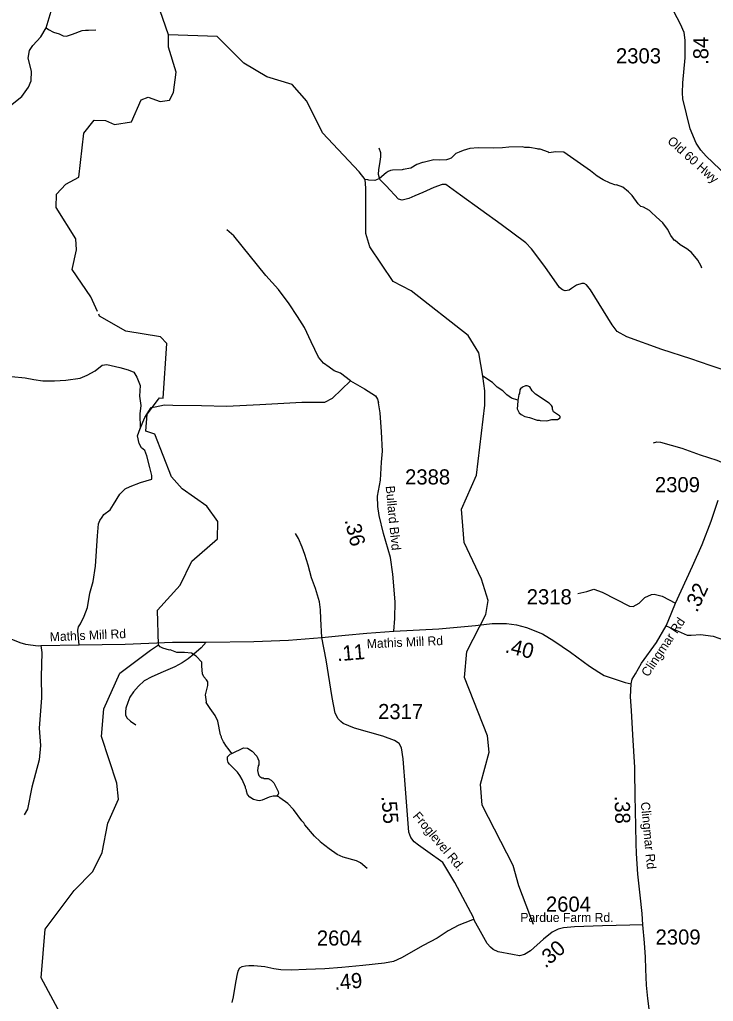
# Model space of a CAD drawing. Extents: x 1248224 to 1454986, y 825081 to 985870.
# Drawn here: x 1424351 to 1430075, y 883419 to 891524 of the extents above; entities that cross this region are included whole.
import ezdxf

# ---------------------------------------------------------------- set-up
doc = ezdxf.new("R2010")
doc.units = 0
for name, color, linetype in [('Exist Hydrographic Creek Single Shore', 7, 'Continuous'), ('Exist Hydrographic Misc Water Feature', 7, 'Continuous'), ('Exist Road Non-System Type 51', 7, 'Continuous'), ('Exist Road Secondary Mileage Hundredths English Label', 7, 'Continuous'), ('Exist Road Secondary Type 41 Attributed', 7, 'Continuous'), ('Exist Road Secondary Type 51 Attributed', 7, 'Continuous'), ('Exist Road Secondary Type 51 Label', 7, 'Continuous'), ('Exist Road Secondary Type 51 Number Label', 7, 'Continuous')]:
    doc.layers.add(name, color=color, linetype=linetype)

msp = doc.modelspace()

# ---------------------------------------------------------------- linework, layer by layer
at = {"layer": 'Exist Hydrographic Creek Single Shore'}
for points in [[(1425580.5, 891399.3), (1425486.5, 891667.1), (1425514.5, 891834.1), (1425699.6, 891938.6), (1425811.5, 892094), (1425937.5, 892167), (1425990.5, 892290.6), (1425985.5, 892484.4), (1425922.6, 892659.7), (1425792.5, 892862.5), (1425761.5, 892971.6), (1425798.5, 893597.8), (1426037.5, 893736.5), (1426327, 893914)], [(1424993.9, 889113.3), (1424938.5, 889235.7), (1424784.5, 889462), (1424820.5, 889622.2), (1424814.6, 889714.2), (1424652.5, 889973.6), (1424654.5, 890081.9), (1424731.5, 890165.7), (1424840.5, 890222.5), (1424881.5, 890586.1), (1424966.5, 890692.7), (1425058.5, 890690.9), (1425132.5, 890656.6), (1425274.5, 890680), (1425353.5, 890862.3), (1425412.5, 890884), (1425511.5, 890849.2), (1425586.5, 890857.6), (1425621.5, 890922.6), (1425641.5, 891089.5), (1425578.5, 891297.6), (1425580.5, 891399.3)], [(1425431.6, 886317.1), (1425497.4, 886362.6), (1425488.6, 886647.6), (1425675.6, 886853.8), (1425771.5, 887052.2), (1425983.6, 887238.4), (1425985.5, 887379.5), (1425896.5, 887506), (1425693.1, 887648.8), (1425603.1, 887749.1), (1425465.6, 888100.3), (1425391.6, 888126.8), (1425402.5, 888267.8), (1425497.9, 888390.6)]]:
    msp.add_lwpolyline(points, dxfattribs=at)
at = {"layer": 'Exist Hydrographic Misc Water Feature'}
for points in [[(1428189.6, 888339.7), (1428188.9, 888460.3), (1428172.9, 888581.1), (1428139.6, 888774.1), (1428050.6, 888917), (1427582.5, 889284.2), (1427433.6, 889362.8), (1427239.5, 889649), (1427208.5, 889758), (1427207.5, 890132.2), (1427201.5, 890203.4), (1427151.5, 890268), (1426849.5, 890589.2), (1426720.5, 890851.1), (1426598.5, 890988.2), (1426391.5, 891051.5), (1426201.5, 891163.6), (1425980.5, 891384.8), (1425580.5, 891399.3)], [(1429980.8, 889471.8), (1429975, 889488), (1429946.2, 889538.7), (1429895.6, 889601.8), (1429856.2, 889632.7), (1429801, 889663.9), (1429759.7, 889700.9), (1429753.7, 889701), (1429723.2, 889740.3), (1429695.8, 889794.3), (1429658, 889846.4), (1429602, 889894.4), (1429562.9, 889935.3), (1429547.1, 889947.6), (1429499.7, 889974.7), (1429477.9, 889981.3), (1429470, 889987.4), (1429454.3, 890003.7), (1429405.8, 890070.9), (1429374.4, 890101.5), (1429328, 890139.7), (1429275.7, 890159.8), (1429270.7, 890158.2), (1429224, 890173), (1429164.7, 890202.3), (1429117.3, 890231.3), (1429062.3, 890274.6), (1428841.6, 890429.5), (1428776.2, 890432.1), (1428717.6, 890424.3), (1428713.6, 890428.4), (1428646.2, 890453.9), (1428630.2, 890454.2), (1428622.3, 890458.4), (1428558.4, 890467.8), (1428518.5, 890468.8), (1428500.6, 890473.2), (1428388.6, 890471.6), (1428334.4, 890464.9), (1428258.3, 890462.5), (1428134.4, 890465.3), (1428066.3, 890458.8), (1428010, 890444.1), (1427977.7, 890430.7), (1427951.4, 890417.3), (1427912.6, 890380.2), (1427888.4, 890370.8), (1427872.3, 890367.1), (1427816.3, 890364.3), (1427768.3, 890365.4), (1427679.8, 890343.4), (1427674.4, 890344.6), (1427627.5, 890328.5), (1427578.8, 890297.6), (1427514.6, 890287), (1427506.5, 890283.2), (1427426.5, 890280.9), (1427410.4, 890277.4), (1427392.2, 890269.8), (1427376, 890258.1), (1427321, 890211.3), (1427296.7, 890199.8), (1427280.7, 890196.2), (1427232.7, 890197.3), (1427224.8, 890201.5), (1427201.5, 890203.4)], [(1425497.9, 888390.6), (1425505.5, 888400.2), (1425534, 888398.8), (1425566.8, 888850.6), (1425512.1, 888905.4), (1425227.5, 888951.9), (1425010.5, 889076.7), (1425003.5, 889092.2)], [(1428462.8, 888383), (1428409.5, 888398.5), (1428370.1, 888427.3), (1428338.8, 888460), (1428291.5, 888489.1), (1428252.3, 888528), (1428172.9, 888581.1)], [(1428462.8, 888383), (1428460.9, 888373.2), (1428455.5, 888309.4), (1428472.8, 888277), (1428490.5, 888262.5), (1428518.1, 888248), (1428558, 888239), (1428621.5, 888217.6), (1428637.5, 888217.3), (1428645.4, 888213.1), (1428701.4, 888211.9), (1428741.7, 888222.9), (1428789.6, 888221.9), (1428812, 888237.4), (1428810.1, 888247.4), (1428806.4, 888253.5), (1428755, 888284.7), (1428747.5, 888306.9), (1428747.8, 888322.9), (1428738.2, 888339.1), (1428720.5, 888357.5), (1428606.2, 888432.1), (1428580.8, 888458.6), (1428561.5, 888491), (1428539.7, 888501.6), (1428523.7, 888499.9), (1428499.5, 888490.4), (1428483.1, 888474.8), (1428476.9, 888467), (1428474.3, 888437), (1428470.2, 888429.1), (1428465.5, 888397.1), (1428462.8, 888383)], [(1428589.6, 884054), (1428470.6, 884371.5), (1428423.6, 884539.9), (1428166.5, 885037.5), (1428153.6, 885211.8), (1428225.6, 885476.2), (1428211.5, 885611.1), (1428020.5, 886091.1), (1428041.6, 886307.2), (1428197.6, 886612.6), (1428216.6, 886727.2), (1428161.6, 886905.6), (1428017.6, 887207.3), (1427997.6, 887483.5), (1428119.6, 887763.3), (1428189.6, 888339.7)], [(1424745.6, 883208.9), (1424528.5, 883613.8), (1424561.5, 884013.7), (1424800.5, 884333.9), (1424953.5, 884491.6), (1425032.5, 884647.6), (1425078.6, 884889.7), (1425165.5, 885088.1), (1425151.6, 885219.7), (1425025.5, 885606.3), (1425046.6, 885832.5), (1425177.5, 886128.6), (1425431.6, 886317.1)], [(1426102.7, 885464.3), (1426072.7, 885505.4), (1426057, 885521.7), (1426031.9, 885562.3), (1426016.6, 885594.7), (1426016.8, 885602.7), (1426009.1, 885618.8), (1425987.6, 885731.4), (1425964.6, 885779.8), (1425923.4, 885835.2), (1425890.9, 885885.6), (1425892.7, 885891.9), (1425884.4, 885949.7), (1425903.9, 886025.3), (1425902.7, 886057.4), (1425893.1, 886073.6), (1425871.5, 886098.1), (1425860.1, 886122.3), (1425853.5, 886186.5), (1425853.6, 886219.8), (1425807.3, 886269.5), (1425767.8, 886292.5), (1425712.6, 886298.7), (1425647.9, 886299.1), (1425592.4, 886320.4), (1425588.7, 886318.7), (1425532.7, 886333.7), (1425511, 886346.2), (1425497.4, 886362.6)], [(1426102.7, 885464.3), (1426198.8, 885510.6), (1426230.7, 885507.8), (1426270.2, 885482.9), (1426307.3, 885442.1), (1426324.4, 885403.8), (1426323.8, 885371.7), (1426319.6, 885363.8), (1426314.7, 885323.9), (1426318.1, 885299.8), (1426325.8, 885283.6), (1426331.7, 885275.5), (1426349.4, 885263.1), (1426361.4, 885262.8), (1426369.3, 885258.7), (1426401.3, 885258), (1426425, 885245.5), (1426448.5, 885222.9), (1426483, 885152.1), (1426486.6, 885136), (1426484.4, 885128.1), (1426473.5, 885113.9)], [(1426473.5, 885113.9), (1426442.1, 885113), (1426409.9, 885105.7), (1426353.4, 885079), (1426329.3, 885075.5), (1426313.3, 885075.9), (1426281.5, 885084.6), (1426249.9, 885103.3), (1426232.4, 885127.7), (1426223, 885153.9), (1426223.2, 885161.9), (1426215.5, 885178.1), (1426215.7, 885186.1), (1426187.1, 885250.7), (1426167.8, 885283.2), (1426148.5, 885311.6), (1426081.8, 885377.1), (1426072.2, 885391.4), (1426064.7, 885413.5), (1426065.2, 885437.5), (1426087.7, 885459), (1426102.7, 885464.3)], [(1427217.1, 884515.5), (1427162.1, 884562.8), (1427130.5, 884577.5), (1427019.1, 884608), (1426971.6, 884631), (1426904.6, 884676.6), (1426833.9, 884732.1), (1426831.5, 884737.8), (1426782.9, 884781.3), (1426702.9, 884875.2), (1426695.2, 884891.3), (1426679.7, 884907.7), (1426611.7, 885003.2), (1426564.8, 885052.2), (1426497.8, 885097.7), (1426490, 885105.9), (1426473.5, 885113.9)]]:
    msp.add_lwpolyline(points, dxfattribs=at)
at = {"layer": 'Exist Road Non-System Type 51'}
for points in [[(1424569.2, 891455.9), (1424588.4, 891442.2), (1424630.5, 891419.3), (1424678.3, 891407.8), (1424708.9, 891390.6), (1424737.6, 891388.6), (1424787.4, 891404), (1424867.7, 891434.6), (1424894.5, 891436.5), (1424919.4, 891436.5), (1424978.7, 891438.4)], [(1430255, 888600.4), (1430048.2, 888667.5), (1429889.9, 888724.6), (1429648.9, 888800.2), (1429360.8, 888905.9), (1429281.8, 888947.8), (1429239, 889004.9), (1429060.7, 889293.2), (1429029.4, 889334.6), (1429009.4, 889346), (1428989.4, 889346), (1428945.2, 889330.3), (1428905.3, 889303.2), (1428883.9, 889288.9), (1428851.1, 889284.6), (1428829.7, 889291.8), (1428805.4, 889313.2), (1428685.6, 889484.4), (1428573.3, 889632.1), (1428527.6, 889682), (1428325.1, 889831.9), (1427988.5, 890075.9), (1427867.9, 890162.3), (1427836.6, 890162.3), (1427769.5, 890138), (1427676.8, 890095.2), (1427612.7, 890069.5), (1427561.3, 890046.7), (1427508.5, 890033.9), (1427475.7, 890042.4), (1427375.9, 890150.9), (1427323.5, 890203.2), (1427310.7, 890244.6), (1427314.9, 890287.5), (1427322.1, 890334.5), (1427332, 890391.6), (1427330.6, 890424.5), (1427316.4, 890463)], [(1427080.8, 888542.2), (1426999, 888604), (1426947, 888623.2), (1426905.9, 888653.3), (1426859.4, 888688.9), (1426815.6, 888738.2), (1426755.4, 888864.1), (1426700.7, 888981.9), (1426643.2, 889072.3), (1426574.8, 889176.3), (1426487.3, 889296.8), (1426383.3, 889411.8), (1426118, 889739.2), (1426060.6, 889788.5)], [(1424283.7, 888576.7), (1424395.9, 888565.8), (1424467.1, 888552.1), (1424541, 888541.1), (1424639.5, 888541.1), (1424732.5, 888546.6), (1424850.2, 888563), (1424907.6, 888587.7), (1424973.3, 888623.3), (1425030.8, 888669.8), (1425069.1, 888675.3), (1425178.5, 888650.7), (1425247, 888631.5), (1425293.5, 888612.3), (1425318.1, 888571.3), (1425345.5, 888502.8), (1425340, 888415.2), (1425350.9, 888338.5), (1425342.7, 888270), (1425344.3, 888148.4)], [(1424842.8, 886362.2), (1424832.9, 886441.2), (1424830.2, 886482.3), (1424835.7, 886509.7), (1424852.1, 886534.3), (1424882.2, 886600), (1424909.6, 886671.2), (1424931.4, 886789), (1424958.8, 886884.8), (1424978, 887010.8), (1424994.4, 887262.7), (1425002.5, 887360.4), (1425013.4, 887387.8), (1425032.6, 887415.2), (1425046.2, 887437.1), (1425098.2, 887475.4), (1425125.6, 887522), (1425177.6, 887606.8), (1425221.4, 887650.7), (1425262.4, 887669.8), (1425347.2, 887702.7), (1425443, 887730.1), (1425442.8, 887759.6), (1425426.4, 887825.3), (1425401.7, 887921.2), (1425382.6, 887967.7), (1425355.2, 887989.6), (1425336.1, 888025.2), (1425322.4, 888088.2), (1425344.3, 888148.4), (1425385.3, 888238.8), (1425437.3, 888321), (1425470.1, 888326.4), (1425546.8, 888342.9), (1425615.2, 888340.1), (1425850.5, 888337.4), (1426058.5, 888331.9), (1426333.8, 888345), (1426678.6, 888364.2), (1426870.1, 888366.9), (1426933.1, 888399.8), (1427080.8, 888542.2)], [(1427080.8, 888542.2), (1427195.8, 888476.5), (1427286.1, 888419), (1427302.5, 888391.6), (1427313.1, 888359.7)], [(1429580.6, 888030.3), (1429607.9, 888037.9), (1429638.1, 888034.8), (1429813.7, 887986.4), (1429966.5, 887930.4), (1430102.7, 887888), (1430204.4, 887842.8)], [(1426843.7, 886423.8), (1426836.9, 886576.1), (1426833.8, 886650.7), (1426824.9, 886716.9), (1426793.3, 886828.2), (1426760.4, 886915.3), (1426730.3, 887020), (1426704, 887106.6), (1426681.3, 887169.1), (1426650.7, 887239.7), (1426627.5, 887280.2)], [(1428957, 886786.8), (1429031.6, 886803.7), (1429089.2, 886820.7), (1429157, 886797), (1429384.1, 886681.6), (1429414.6, 886678.2), (1429462, 886705.4), (1429509.5, 886752.9), (1429563.7, 886776.6), (1429587.4, 886780), (1429651.8, 886763), (1429763.3, 886705.1)], [(1429685.7, 886519), (1429858.6, 886440.8), (1429892.5, 886440.8), (1429970.5, 886447.6), (1430011.1, 886440.8), (1430072.1, 886434), (1430214.5, 886383.1)], [(1425891.3, 886385), (1425848.4, 886336.8), (1425789.5, 886283.9), (1425742.7, 886246.8), (1425692, 886213.8), (1425631.3, 886180.8), (1425534.4, 886138.8), (1425441.5, 886096.6), (1425378.8, 886063.8), (1425332.1, 886020.8), (1425289.1, 885975.4), (1425260.2, 885929.9), (1425243.3, 885886.3), (1425228.4, 885840.5), (1425223.7, 885808.6), (1425225.2, 885784.6), (1425236.7, 885758.3), (1425266.4, 885731.7), (1425309.8, 885700.8)], [(1424524.8, 886355.8), (1424533.8, 886299.5), (1424529, 886097), (1424531.4, 885925.5), (1424524.3, 885815.9), (1424512.4, 885673), (1424524.3, 885530), (1424512.4, 885413.3), (1424450.5, 885187), (1424417.1, 885004.6), (1424388.6, 884959.3)]]:
    msp.add_lwpolyline(points, dxfattribs=at)
at = {"layer": 'Exist Road Secondary Type 41 Attributed'}
msp.add_lwpolyline([(1427439.4, 886474.7), (1427445.9, 886579.4), (1427450.2, 886717.3), (1427429, 886944.3), (1427409.9, 887082.3), (1427352.7, 887281.7), (1427316.7, 887429.2), (1427306.1, 887503.4), (1427304, 887590.4), (1427329.4, 887721.9), (1427337.9, 887871.3), (1427344.3, 887960.4), (1427337.9, 888119.6), (1427325.2, 888276.6), (1427313.1, 888359.7)], dxfattribs=at)
at = {"layer": 'Exist Road Secondary Type 51 Attributed'}
for points in [[(1430186.8, 890235.3), (1430017, 890396.1), (1429973, 890444.7), (1429933.6, 890503.8), (1429883.7, 890623), (1429823, 890870.3), (1429820, 890920.4), (1429823, 891000.8), (1429842.7, 891209.1), (1429842.7, 891354.7), (1429835.2, 891418.4), (1429804.8, 891485.2), (1429724.5, 891638.5), (1429661.1, 891782), (1429567.1, 892033.9), (1429509.4, 892225.1), (1429500.3, 892300.3), (1429509.4, 892449), (1429551.9, 892719.1), (1429564, 892852.6), (1429582.2, 892955.8), (1429603.4, 893059), (1429679.2, 893359)], [(1424261.8, 890804.1), (1424369.5, 890887.8), (1424424.8, 890967.3), (1424446.5, 891017.9), (1424448.9, 891097.4), (1424422.4, 891205.8), (1424432, 891268), (1424458.5, 891311.3), (1424525.9, 891381.2), (1424569.2, 891455.9), (1424619.8, 891619.8)], [(1422178.6, 888172.7), (1422351.6, 887978.5), (1422639.9, 887634.8), (1422883.7, 887342), (1423031.7, 887181.4), (1423131.4, 887096.6), (1423275.5, 886994.7), (1423409.1, 886912), (1423910.8, 886626.6), (1424264.8, 886416.5), (1424351.7, 886380.5), (1424398.4, 886367.7), (1424504.4, 886355), (1424524.8, 886355.8), (1424842.8, 886362.2), (1425222.3, 886368.6), (1425613.4, 886383.5), (1425891.3, 886385), (1426283.3, 886389.9), (1426568.1, 886400.5), (1426843.7, 886423.8)], [(1429395.7, 886040.9), (1429406.2, 886078.7), (1429431.4, 886122.9), (1429481.8, 886209.7), (1429605.9, 886382.3), (1429685.7, 886519), (1429702.6, 886556.9), (1429763.3, 886705.1), (1429902.1, 887010.2), (1429981.9, 887191.1), (1430057.6, 887382.6), (1430114.3, 887555.7)], [(1426843.7, 886423.8), (1427036.6, 886442.9), (1427214.7, 886457.8), (1427439.4, 886474.7)], [(1427439.4, 886474.7), (1427809.1, 886492.9), (1428113.6, 886523), (1428250, 886538.9), (1428367.4, 886538.9), (1428451.5, 886526.2), (1428533.9, 886505.6), (1428664, 886451.6), (1428760, 886396.3), (1428896.4, 886302.6), (1429051.8, 886186.7), (1429130.4, 886136.3), (1429173.2, 886109.3), (1429231.9, 886088.7), (1429298.5, 886066.5), (1429346.1, 886052.2), (1429395.7, 886040.9)], [(1428101.5, 884087.9), (1428094.8, 884112.1), (1427942.8, 884401), (1427841.8, 884565.4), (1427718.4, 884653.6), (1427643.4, 884708.8), (1427606, 884735.2), (1427579.5, 884772.7), (1427561.9, 884814.6), (1427535.5, 885173.1), (1427515.6, 885420.1), (1427502.4, 885512.7), (1427482.6, 885548), (1427445.1, 885572.3), (1427348.7, 885608.7), (1427115.1, 885674.9), (1427020.3, 885712.4), (1427000.5, 885727.8), (1426978.4, 885752.1), (1426954.2, 885798.4), (1426930, 885928.5), (1426879.3, 886237.3), (1426843.7, 886423.8)], [(1429493.8, 884049.4), (1429487.7, 884144), (1429471.3, 884295.3), (1429450.7, 884467.9), (1429440.4, 884640.6), (1429439.4, 884722.8), (1429436.3, 884865.7), (1429430.2, 885118.6), (1429430.2, 885161.8), (1429428.1, 885268.7), (1429428, 885350), (1429411.6, 885619.3), (1429399.2, 885818.8), (1429391, 885933.9), (1429395.7, 886040.9)], [(1428102.6, 884097.4), (1428024.1, 884066.8), (1427973.6, 884046.9), (1427887.1, 884001.6), (1427795.3, 883940.4), (1427679.5, 883879.2), (1427502.6, 883776.7), (1427434.8, 883748.7), (1427361.6, 883732.7), (1427183.3, 883715.4), (1427010.4, 883699.5), (1426869.3, 883687.5), (1426716.3, 883682.2), (1426591.3, 883675.5), (1426506.1, 883678.2), (1426447.6, 883686.2), (1426374.4, 883704.8), (1426284, 883711.4), (1426241.4, 883712.8), (1426213.4, 883710.1), (1426185.5, 883704.8), (1426164.2, 883692.8), (1426150.9, 883667.5), (1426142.9, 883632.9), (1426128.3, 883557), (1426113.7, 883455.9), (1426101.7, 883408)], [(1429493.8, 884049.4), (1429385, 884048.4), (1429161, 884042.2), (1428928.9, 884034), (1428838.5, 884025.8), (1428795.4, 884015.5), (1428744.1, 883990.8), (1428674.2, 883931.2), (1428565.3, 883834.6), (1428516, 883805.8), (1428475, 883795.5), (1428417.4, 883805.8), (1428298.3, 883828.4), (1428257.2, 883846.9), (1428236.7, 883865.4), (1428207.9, 883896.3), (1428166.8, 883970.3), (1428101.5, 884087.9)], [(1429983.2, 881009.1), (1429983.7, 881102.1), (1429975.4, 881183.3), (1429975.4, 881454.6), (1429963, 881598.5), (1429919.9, 881742.4), (1429811.4, 882014.9), (1429764.2, 882169.1), (1429749.8, 882218.4), (1429743.6, 882313), (1429727.2, 882411.7), (1429712.8, 882558.5), (1429673.8, 882803.1), (1429649.2, 882936.8), (1429593.9, 883159.8), (1429581.5, 883221.5), (1429544.6, 883357.2), (1429534.3, 883441.5), (1429522, 883552.5), (1429517.9, 883684.9), (1429515.9, 883783.6), (1429507.7, 883900.8), (1429493.8, 884049.4)]]:
    msp.add_lwpolyline(points, dxfattribs=at)

# ---------------------------------------------------------------- texts
at = {"layer": 'Exist Road Secondary Mileage Hundredths English Label'}
for s, rotation, p in [('.84', 90, (1430033.8, 891149.8)), ('.36', 283.70311, (1427030.9, 887391.6)), ('.32', 65.5435, (1429940.7, 886623.5)), ('.40', 345.95276, (1428349.8, 886301.6)), ('.11', 4.76731, (1426973.1, 886226.1)), ('.55', 274.59053, (1427335.1, 885111.9)), ('.38', 271.39601, (1429259.9, 885115.6)), ('.30', 40.48522, (1428689, 883688)), ('.49', 4.85533, (1426951.3, 883512.3))]:
    msp.add_text(s, height=125, rotation=rotation, dxfattribs=at).set_placement(p)
at = {"layer": 'Exist Road Secondary Type 51 Label'}
for s, rotation, p in [('Old 60 Hwy', 318.2755, (1429689.9, 890511.9)), ('Bullard Blvd', 275.49106, (1427370.7, 887671.8)), ('Clingmar Rd', 56.28533, (1429536.8, 886091.9)), ('Mathis Mill Rd', 2.4758, (1424601, 886390.7)), ('Mathis Mill Rd', 2.4758, (1427216.7, 886333.3)), ('Clingmar Rd', 275.40672, (1429475.7, 885061.8)), ('Froglevel Rd.', 310.03304, (1427590.5, 884944.9))]:
    msp.add_text(s, height=75, rotation=rotation, dxfattribs=at).set_placement(p)
msp.add_text('Pardue Farm Rd.', height=75, dxfattribs=at).set_placement((1428482.3, 884074))
at = {"layer": 'Exist Road Secondary Type 51 Number Label'}
for s, p in [('2303', (1429271.3, 891162.6)), ('2388', (1427531.2, 887686)), ('2309', (1429592.5, 887622.2)), ('2318', (1428534.8, 886696.4)), ('2317', (1427308.5, 885748.6)), ('2604', (1428693.2, 884158.9)), ('2604', (1426803.1, 883878.9)), ('2309', (1429597.8, 883887.2))]:
    msp.add_text(s, height=125, dxfattribs=at).set_placement(p)

doc.saveas('drawing.dxf')
